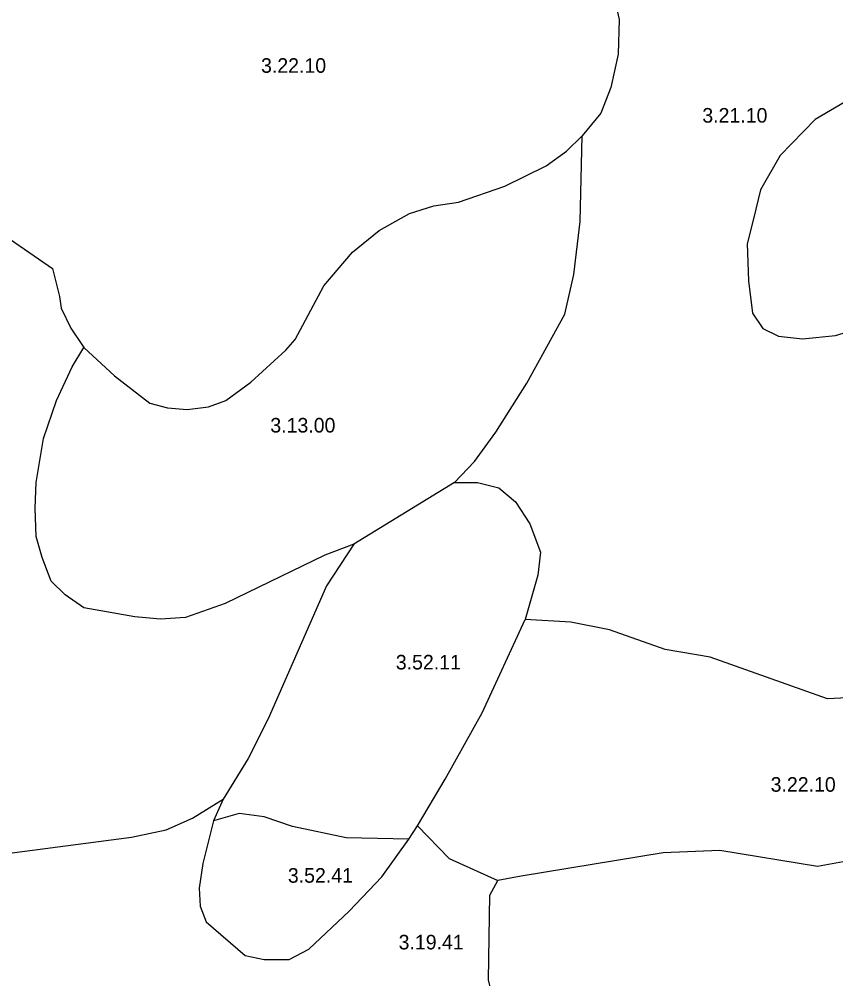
# Model space of a CAD drawing. Extents: x -662500 to -655523, y -1056000 to -1049993.
# Drawn here: x -661196.7 to -660776.8, y -1050819.9 to -1050326.9 of the extents above; entities that cross this region are included whole.
import ezdxf

# ---------------------------------------------------------------- set-up
doc = ezdxf.new("R2010")
doc.units = 0
doc.layers.add('Vrstva 24', color=7, linetype='Continuous')

msp = doc.modelspace()

# ---------------------------------------------------------------- linework, layer by layer
at = {"layer": 'Vrstva 24'}
for points in [[(-661079.81, -1050253.21), (-661062.19, -1050244.67), (-661031.49, -1050223.47), (-661005.06, -1050208.05), (-660986.88, -1050198.96), (-660969.81, -1050192.91), (-660953.84, -1050192.08), (-660942.28, -1050195.38), (-660930.44, -1050203.64), (-660918.6, -1050215.21), (-660910.89, -1050230.9), (-660904.28, -1050249.63), (-660899.18, -1050282.67), (-660893.13, -1050305.25), (-660888.17, -1050327), (-660888.72, -1050344.9), (-660892.58, -1050361.97), (-660897.67, -1050375.19), (-660907.31, -1050386.75)], [(-660771.7, -1050369.13), (-660787.53, -1050378.49), (-660805.43, -1050396.94), (-660815.62, -1050414.56), (-660819.2, -1050429.43), (-660822.5, -1050442.37), (-660821.81, -1050461.37), (-660819.61, -1050477.89), (-660814.38, -1050485.88), (-660806.39, -1050489.73), (-660794, -1050491.11), (-660776.93, -1050489.46), (-660744.16, -1050479.27)], [(-661258.51, -1050377.94), (-661253.83, -1050389.23), (-661246.4, -1050400.79), (-661234.83, -1050413.18), (-661213.63, -1050431.63), (-661179.63, -1050455.04), (-661176.05, -1050469.35), (-661175.22, -1050475.41), (-661170.26, -1050485.6), (-661163.52, -1050495.51)], [(-661163.52, -1050495.51), (-661147.82, -1050510.11), (-661129.65, -1050524.15), (-661120.56, -1050526.63), (-661110.38, -1050527.45), (-661099.36, -1050526.08), (-661090.55, -1050522.77), (-661077.61, -1050513.41), (-661059.71, -1050496.89), (-661054.89, -1050491.38), (-661040.02, -1050463.85), (-661025.43, -1050446.5), (-661011.66, -1050435.49), (-660995.97, -1050426.68), (-660983.58, -1050422.82), (-660970.91, -1050420.89), (-660946.96, -1050412.63), (-660925.76, -1050402.17), (-660915.29, -1050394.74), (-660907.31, -1050386.75)], [(-660972.84, -1050564.9), (-660962.65, -1050554.16), (-660951.64, -1050539.02), (-660935.67, -1050513.96), (-660916.26, -1050478.44), (-660911.57, -1050458.07), (-660908.27, -1050430.81), (-660907.31, -1050386.75)], [(-661024.6, -1050596.57), (-661039.61, -1050602.35), (-661090.83, -1050627.13), (-661111.2, -1050634.29), (-661124.14, -1050635.11), (-661137.36, -1050634.01), (-661163.52, -1050629.33), (-661173.15, -1050622.72), (-661180.31, -1050615.56), (-661184.99, -1050603.45), (-661188.02, -1050592.71), (-661188.57, -1050578.12), (-661188.02, -1050564.9), (-661184.17, -1050542.32), (-661177.56, -1050522.77), (-661169.58, -1050505.43), (-661163.52, -1050495.51)], [(-660972.84, -1050564.9), (-661024.6, -1050596.57)], [(-660972.84, -1050564.9), (-660961.14, -1050564.9), (-660950.12, -1050567.65), (-660941.59, -1050574.81), (-660934.15, -1050586.1), (-660928.65, -1050600.7), (-660930.02, -1050612.54), (-660936.63, -1050635.39)], [(-661024.6, -1050596.57), (-661038.64, -1050618.03), (-661068.65, -1050686.32), (-661078.98, -1050706.69), (-661091.94, -1050727.7)], [(-660991.97, -1050741.39), (-660977.65, -1050717.43), (-660958.65, -1050683.29), (-660936.63, -1050635.39)], [(-660642.42, -1050720.46), (-660744.16, -1050685.49), (-660760.91, -1050675.05), (-660781.05, -1050676.13), (-660841.49, -1050654.65), (-660864.62, -1050650.8), (-660893.26, -1050640.61), (-660913.08, -1050636.75), (-660936.63, -1050635.39)], [(-661318.96, -1050741.74), (-661305.19, -1050746.69), (-661264.44, -1050753.85), (-661250.95, -1050755.23), (-661220.94, -1050755.78), (-661200.29, -1050755.23), (-661139.02, -1050747.24), (-661121.12, -1050743.39), (-661107.63, -1050737.33), (-661091.94, -1050727.7)], [(-661091.94, -1050727.7), (-661096.89, -1050738.71)], [(-660996.38, -1050748.27), (-661028.59, -1050747.44), (-661056.13, -1050741.66), (-661070.72, -1050736.71), (-661083.66, -1050735.05), (-661096.89, -1050738.71)], [(-661096.89, -1050738.71), (-661102.25, -1050760.66), (-661104.17, -1050773.33), (-661103.62, -1050782.69), (-661100.59, -1050790.67), (-661080.49, -1050808.02), (-661070.86, -1050809.95), (-661057.92, -1050809.95), (-661047.73, -1050804.72), (-661027.08, -1050785.17), (-661010.28, -1050767.54), (-660996.38, -1050748.27)], [(-660996.38, -1050748.27), (-660991.97, -1050741.39)], [(-660991.97, -1050741.39), (-660975.72, -1050758.18), (-660950.67, -1050769.47)], [(-660497.86, -1050811.32), (-660537.23, -1050808.3), (-660567.94, -1050804.44), (-660664.44, -1050781.86), (-660750.63, -1050765.89), (-660773.02, -1050759.9), (-660786.29, -1050762.31), (-660836.4, -1050754.05), (-660865.59, -1050755.15), (-660938.69, -1050767.27), (-660950.67, -1050769.47)], [(-660949.43, -1050833.63), (-660953.83, -1050827.02), (-660955.49, -1050820.41), (-660954.66, -1050776.91), (-660950.67, -1050769.47)]]:
    msp.add_lwpolyline(points, dxfattribs=at)

# ---------------------------------------------------------------- texts
for s, p in [('3.22.10', (-661072.38, -1050354.41)), ('3.21.10', (-660845.47, -1050380.02)), ('3.13.00', (-661067.6, -1050539.25)), ('3.52.11', (-661003.09, -1050661)), ('3.22.10', (-660810.35, -1050723.82)), ('3.52.41', (-661058.6, -1050770.57)), ('3.19.41', (-661001.64, -1050804.84))]:
    msp.add_text(s, height=7.5, dxfattribs=at).set_placement(p)

doc.saveas('drawing.dxf')
